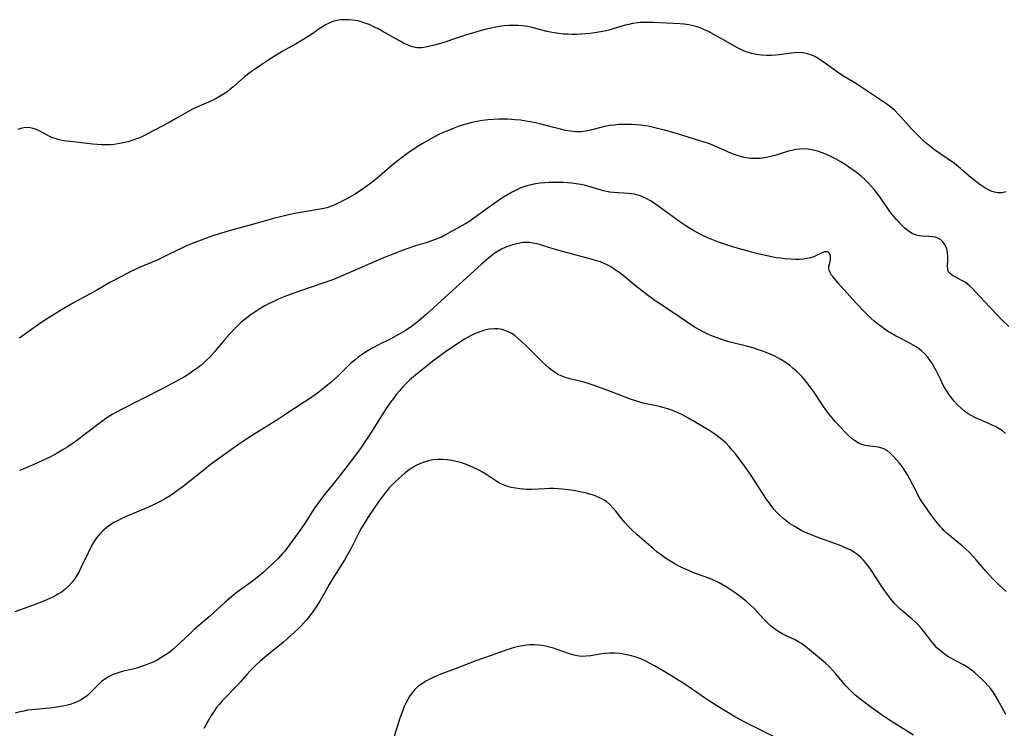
# Model space of a CAD drawing. Header units: inches. Extents: x 1073367 to 1082519, y 1569854 to 1574957.
# Tile 356 of 565: x 1081706 to 1082061, y 1571030 to 1571286. Entities that reach past the tile are written whole.
import ezdxf

# ---------------------------------------------------------------- set-up
doc = ezdxf.new("R2010")
doc.units = ezdxf.units.IN
doc.header["$MEASUREMENT"] = 0
doc.layers.add('CGG_CurvaNivelLidar_v1', color=7, linetype='Continuous', lineweight=30, true_color=0x008008)

msp = doc.modelspace()

# ---------------------------------------------------------------- linework, layer by layer
at = {"layer": 'CGG_CurvaNivelLidar_v1'}
for points in [[(1082061.671, 1571223.5891, 78.5), (1082060.1708, 1571223.2917, 78.5), (1082058.6597, 1571223.2952, 78.5), (1082057.5211, 1571223.4955, 78.5), (1082056.3029, 1571223.8754, 78.5), (1082055.1089, 1571224.4055, 78.5), (1082054.0129, 1571225.0282, 78.5), (1082052.9377, 1571225.7384, 78.5), (1082051.8704, 1571226.5038, 78.5), (1082050.4673, 1571227.5586, 78.5), (1082049.0877, 1571228.6766, 78.5), (1082046.3509, 1571231.1252, 78.5), (1082045.254, 1571232.0567, 78.5), (1082043.0344, 1571233.8109, 78.5), (1082040.7956, 1571235.4429, 78.5), (1082035.878, 1571238.7716, 78.5), (1082034.6131, 1571239.7012, 78.5), (1082033.4256, 1571240.6532, 78.5), (1082032.2733, 1571241.6516, 78.5), (1082031.152, 1571242.6885, 78.5), (1082029.4336, 1571244.3946, 78.5), (1082027.7039, 1571246.2356, 78.5), (1082023.685, 1571250.692, 78.5), (1082022.6665, 1571251.7688, 78.5), (1082021.6132, 1571252.8046, 78.5), (1082020.6363, 1571253.6787, 78.5), (1082019.6216, 1571254.5085, 78.5), (1082018.2593, 1571255.5236, 78.5), (1082016.8832, 1571256.4807, 78.5), (1082009.6123, 1571261.3247, 78.5), (1082007.6498, 1571262.5699, 78.5), (1082002.7254, 1571265.525, 78.5), (1082001.1768, 1571266.539, 78.5), (1081995.6605, 1571270.5694, 78.5), (1081994.169, 1571271.5568, 78.5), (1081992.639, 1571272.4202, 78.5), (1081991.1894, 1571273.0545, 78.5), (1081989.6947, 1571273.5207, 78.5), (1081988.3016, 1571273.7808, 78.5), (1081986.6732, 1571273.8701, 78.5), (1081985.3801, 1571273.8069, 78.5), (1081984.0763, 1571273.6624, 78.5), (1081979.7552, 1571273.0291, 78.5), (1081978.3968, 1571272.9003, 78.5), (1081977.0174, 1571272.83, 78.5), (1081975.2076, 1571272.8314, 78.5), (1081973.4024, 1571272.9405, 78.5), (1081971.6136, 1571273.1652, 78.5), (1081969.8539, 1571273.5221, 78.5), (1081968.2387, 1571274.0025, 78.5), (1081966.8651, 1571274.5464, 78.5), (1081965.2604, 1571275.3278, 78.5), (1081963.6841, 1571276.2026, 78.5), (1081959.6725, 1571278.5418, 78.5), (1081957.1162, 1571279.974, 78.5), (1081954.2966, 1571281.4423, 78.5), (1081952.794, 1571282.1454, 78.5), (1081951.2707, 1571282.7732, 78.5), (1081950.2511, 1571283.1344, 78.5), (1081949.2194, 1571283.4463, 78.5), (1081948.2667, 1571283.6832, 78.5), (1081947.1643, 1571283.895, 78.5), (1081945.539, 1571284.1138, 78.5), (1081943.8951, 1571284.2564, 78.5), (1081934.3751, 1571284.7359, 78.5), (1081932.4741, 1571284.7997, 78.5), (1081930.5826, 1571284.7853, 78.5), (1081929.6203, 1571284.7335, 78.5), (1081928.6622, 1571284.6435, 78.5), (1081926.8831, 1571284.362, 78.5), (1081925.5749, 1571284.0691, 78.5), (1081924.2741, 1571283.7241, 78.5), (1081919.9491, 1571282.4333, 78.5), (1081918.3209, 1571282.0004, 78.5), (1081916.1416, 1571281.511, 78.5), (1081914.6407, 1571281.2216, 78.5), (1081913.1316, 1571280.9699, 78.5), (1081911.6152, 1571280.7622, 78.5), (1081910.0493, 1571280.6012, 78.5), (1081908.479, 1571280.4925, 78.5), (1081906.8098, 1571280.433, 78.5), (1081905.1408, 1571280.4286, 78.5), (1081903.4991, 1571280.4777, 78.5), (1081901.8628, 1571280.5798, 78.5), (1081900.2558, 1571280.7357, 78.5), (1081898.6603, 1571280.9556, 78.5), (1081897.3089, 1571281.2015, 78.5), (1081895.9702, 1571281.4986, 78.5), (1081890.6911, 1571282.9139, 78.5), (1081889.0296, 1571283.2743, 78.5), (1081887.3653, 1571283.5215, 78.5), (1081885.6662, 1571283.6547, 78.5), (1081883.9561, 1571283.6871, 78.5), (1081882.2393, 1571283.6319, 78.5), (1081880.5202, 1571283.4966, 78.5), (1081878.8028, 1571283.2829, 78.5), (1081877.6008, 1571283.0847, 78.5), (1081875.8386, 1571282.7289, 78.5), (1081874.0816, 1571282.3146, 78.5), (1081872.3291, 1571281.8578, 78.5), (1081869.5434, 1571281.0711, 78.5), (1081866.5999, 1571280.1754, 78.5), (1081863.7158, 1571279.2493, 78.5), (1081858.4177, 1571277.4592, 78.5), (1081855.3789, 1571276.572, 78.5), (1081853.7931, 1571276.1645, 78.5), (1081852.2321, 1571275.8384, 78.5), (1081850.6958, 1571275.6456, 78.5), (1081849.1855, 1571275.6473, 78.5), (1081848.4964, 1571275.7331, 78.5), (1081847.07, 1571276.0927, 78.5), (1081845.6615, 1571276.6416, 78.5), (1081844.2569, 1571277.3212, 78.5), (1081842.8426, 1571278.0806, 78.5), (1081836.5819, 1571281.6146, 78.5), (1081835.0698, 1571282.4364, 78.5), (1081833.5408, 1571283.2143, 78.5), (1081831.8315, 1571283.9939, 78.5), (1081830.0943, 1571284.6598, 78.5), (1081828.2898, 1571285.1862, 78.5), (1081827.0481, 1571285.4461, 78.5), (1081825.8009, 1571285.6282, 78.5), (1081824.4114, 1571285.7416, 78.5), (1081823.0291, 1571285.7596, 78.5), (1081821.6623, 1571285.6768, 78.5), (1081820.3466, 1571285.4871, 78.5), (1081819.0628, 1571285.1726, 78.5), (1081818.1019, 1571284.8358, 78.5), (1081817.1633, 1571284.4245, 78.5), (1081816.0588, 1571283.8461, 78.5), (1081814.9786, 1571283.1957, 78.5), (1081813.8185, 1571282.4253, 78.5), (1081811.4959, 1571280.809, 78.5), (1081809.89, 1571279.748, 78.5), (1081808.2423, 1571278.7195, 78.5), (1081805.2574, 1571276.9597, 78.5), (1081800.5094, 1571274.2504, 78.5), (1081797.9526, 1571272.7174, 78.5), (1081795.339, 1571271.0519, 78.5), (1081792.757, 1571269.3527, 78.5), (1081790.1469, 1571267.5942, 78.5), (1081788.8713, 1571266.6853, 78.5), (1081786.8436, 1571265.1101, 78.5), (1081785.7932, 1571264.2172, 78.5), (1081782.6606, 1571261.4171, 78.5), (1081781.5829, 1571260.5117, 78.5), (1081780.4606, 1571259.6512, 78.5), (1081779.2998, 1571258.8439, 78.5), (1081778.1034, 1571258.0909, 78.5), (1081776.8898, 1571257.4031, 78.5), (1081775.6464, 1571256.7709, 78.5), (1081773.9413, 1571256.003, 78.5), (1081770.4804, 1571254.5483, 78.5), (1081768.1137, 1571253.4296, 78.5), (1081765.4102, 1571251.9368, 78.5), (1081762.0359, 1571249.9591, 78.5), (1081759.6611, 1571248.6264, 78.5), (1081752.1478, 1571244.6216, 78.5), (1081750.5257, 1571243.8082, 78.5), (1081749.064, 1571243.1498, 78.5), (1081748.226, 1571242.8111, 78.5), (1081746.6216, 1571242.2432, 78.5), (1081744.8476, 1571241.7247, 78.5), (1081743.0501, 1571241.2984, 78.5), (1081741.2368, 1571240.9594, 78.5), (1081739.8304, 1571240.7609, 78.5), (1081738.4177, 1571240.6314, 78.5), (1081736.8444, 1571240.5819, 78.5), (1081735.2658, 1571240.6162, 78.5), (1081733.7414, 1571240.7096, 78.5), (1081732.2165, 1571240.8442, 78.5), (1081724.0054, 1571241.7351, 78.5), (1081722.5315, 1571241.9272, 78.5), (1081721.084, 1571242.1769, 78.5), (1081720.0098, 1571242.4206, 78.5), (1081718.9599, 1571242.7163, 78.5), (1081717.4013, 1571243.2822, 78.5), (1081716.4546, 1571243.7143, 78.5), (1081713.0633, 1571245.5218, 78.5), (1081711.8249, 1571246.0913, 78.5), (1081710.6896, 1571246.48, 78.5), (1081709.5374, 1571246.7251, 78.5), (1081708.3775, 1571246.8007, 78.5), (1081707.2743, 1571246.6973, 78.5), (1081706.1744, 1571246.4469, 78.5), (1081705.08, 1571246.0806, 78.5)], [(1082062.652, 1571174.9831, 79), (1082060.026, 1571177.5666, 79), (1082053.9746, 1571183.9631, 79), (1082050.5694, 1571187.6882, 79), (1082049.556, 1571188.732, 79), (1082048.5207, 1571189.698, 79), (1082047.4483, 1571190.5551, 79), (1082046.6708, 1571191.0753, 79), (1082045.5005, 1571191.7438, 79), (1082043.2554, 1571192.893, 79), (1082042.2782, 1571193.4654, 79), (1082041.4722, 1571194.0966, 79), (1082041.215, 1571194.3728, 79), (1082040.86, 1571194.9163, 79), (1082040.7093, 1571195.303, 79), (1082040.6233, 1571195.667, 79), (1082040.5499, 1571196.6642, 79), (1082040.6788, 1571198.9508, 79), (1082040.7019, 1571200.1848, 79), (1082040.5677, 1571201.6009, 79), (1082040.2383, 1571202.9899, 79), (1082039.9073, 1571203.8592, 79), (1082039.4843, 1571204.6709, 79), (1082038.8726, 1571205.5227, 79), (1082038.1419, 1571206.2419, 79), (1082037.2966, 1571206.7966, 79), (1082036.2214, 1571207.1978, 79), (1082035.0454, 1571207.4152, 79), (1082033.807, 1571207.5111, 79), (1082031.3598, 1571207.5985, 79), (1082030.2566, 1571207.7182, 79), (1082029.1728, 1571207.9614, 79), (1082027.7599, 1571208.549, 79), (1082026.4061, 1571209.3951, 79), (1082025.1129, 1571210.4464, 79), (1082024.1241, 1571211.4046, 79), (1082023.1631, 1571212.4412, 79), (1082022.2168, 1571213.533, 79), (1082020.6114, 1571215.4879, 79), (1082019.7818, 1571216.5551, 79), (1082018.9697, 1571217.6467, 79), (1082015.721, 1571222.2664, 79), (1082014.0403, 1571224.4455, 79), (1082012.9877, 1571225.6809, 79), (1082011.8909, 1571226.8721, 79), (1082010.7055, 1571228.0544, 79), (1082009.4724, 1571229.1783, 79), (1082008.1912, 1571230.2368, 79), (1082007.265, 1571230.9375, 79), (1082004.9742, 1571232.5685, 79), (1082003.6025, 1571233.4927, 79), (1082002.0088, 1571234.4875, 79), (1082000.3773, 1571235.4166, 79), (1081998.4526, 1571236.396, 79), (1081996.8889, 1571237.099, 79), (1081995.3052, 1571237.7223, 79), (1081993.7039, 1571238.2506, 79), (1081993.0924, 1571238.422, 79), (1081991.5949, 1571238.7663, 79), (1081990.0907, 1571238.9938, 79), (1081988.5833, 1571239.0816, 79), (1081987.1851, 1571239.022, 79), (1081985.7905, 1571238.8454, 79), (1081984.4032, 1571238.5758, 79), (1081983.1822, 1571238.2716, 79), (1081978.1787, 1571236.6796, 79), (1081976.3232, 1571236.2139, 79), (1081974.6428, 1571235.9, 79), (1081972.9514, 1571235.6892, 79), (1081971.2583, 1571235.5964, 79), (1081969.5722, 1571235.6444, 79), (1081968.7292, 1571235.7314, 79), (1081966.991, 1571236.0542, 79), (1081965.4488, 1571236.4753, 79), (1081963.9204, 1571236.9933, 79), (1081962.4063, 1571237.5891, 79), (1081958.2951, 1571239.4271, 79), (1081955.9059, 1571240.4262, 79), (1081954.3385, 1571241.0065, 79), (1081951.1509, 1571242.0601, 79), (1081943.1628, 1571244.494, 79), (1081938.4604, 1571245.8558, 79), (1081936.8895, 1571246.2718, 79), (1081933.9239, 1571246.9775, 79), (1081932.5293, 1571247.2617, 79), (1081931.1721, 1571247.4961, 79), (1081929.8105, 1571247.6868, 79), (1081928.4453, 1571247.8305, 79), (1081926.878, 1571247.9339, 79), (1081925.31, 1571247.9771, 79), (1081923.744, 1571247.9651, 79), (1081921.7635, 1571247.8723, 79), (1081920.2114, 1571247.7353, 79), (1081918.6724, 1571247.5364, 79), (1081916.787, 1571247.1983, 79), (1081914.9341, 1571246.7751, 79), (1081911.6874, 1571245.9215, 79), (1081910.0794, 1571245.5628, 79), (1081908.2774, 1571245.3189, 79), (1081906.2229, 1571245.3188, 79), (1081904.4792, 1571245.5037, 79), (1081902.723, 1571245.8064, 79), (1081900.9555, 1571246.1879, 79), (1081898.5347, 1571246.7854, 79), (1081893.4394, 1571248.157, 79), (1081891.7128, 1571248.5627, 79), (1081890.0732, 1571248.8981, 79), (1081888.4235, 1571249.1813, 79), (1081886.5068, 1571249.4373, 79), (1081884.5823, 1571249.632, 79), (1081881.8734, 1571249.815, 79), (1081880.184, 1571249.8556, 79), (1081878.4946, 1571249.8343, 79), (1081876.6166, 1571249.7366, 79), (1081874.7444, 1571249.5651, 79), (1081872.7943, 1571249.3133, 79), (1081871.3847, 1571249.0948, 79), (1081869.9815, 1571248.8424, 79), (1081868.5873, 1571248.5467, 79), (1081867.2212, 1571248.2041, 79), (1081865.8665, 1571247.8146, 79), (1081864.5229, 1571247.3826, 79), (1081862.8061, 1571246.768, 79), (1081859.8325, 1571245.5611, 79), (1081858.5691, 1571244.9959, 79), (1081856.5528, 1571244.0246, 79), (1081854.055, 1571242.7186, 79), (1081851.0239, 1571240.9907, 79), (1081849.7699, 1571240.2246, 79), (1081847.3206, 1571238.6473, 79), (1081844.9482, 1571237.0021, 79), (1081843.3635, 1571235.8137, 79), (1081841.8106, 1571234.5824, 79), (1081840.2848, 1571233.3161, 79), (1081835.5629, 1571229.2302, 79), (1081834.049, 1571227.9721, 79), (1081831.5495, 1571226.0459, 79), (1081828.972, 1571224.2397, 79), (1081826.5488, 1571222.7035, 79), (1081823.5139, 1571220.958, 79), (1081820.7083, 1571219.5024, 79), (1081819.4214, 1571218.9121, 79), (1081818.1105, 1571218.3932, 79), (1081816.5411, 1571217.8995, 79), (1081814.9351, 1571217.5098, 79), (1081813.5133, 1571217.2356, 79), (1081808.5625, 1571216.4439, 79), (1081805.6913, 1571215.9347, 79), (1081802.7649, 1571215.3117, 79), (1081799.8512, 1571214.6035, 79), (1081797.8113, 1571214.0633, 79), (1081788.4567, 1571211.4477, 79), (1081782.1534, 1571209.7622, 79), (1081778.5291, 1571208.7126, 79), (1081775.8253, 1571207.8531, 79), (1081772.8598, 1571206.8151, 79), (1081771.246, 1571206.2095, 79), (1081768.5479, 1571205.1455, 79), (1081765.7319, 1571203.9485, 79), (1081762.9779, 1571202.6655, 79), (1081758.2631, 1571200.3329, 79), (1081756.7993, 1571199.6493, 79), (1081755.3231, 1571198.9929, 79), (1081748.6698, 1571196.1755, 79), (1081745.42, 1571194.6176, 79), (1081742.9437, 1571193.3318, 79), (1081738.5677, 1571190.951, 79), (1081733.7994, 1571188.2718, 79), (1081725.1968, 1571183.5095, 79), (1081720.8951, 1571181.0458, 79), (1081718.5495, 1571179.6221, 79), (1081716.0208, 1571178.0223, 79), (1081713.3475, 1571176.267, 79), (1081709.1412, 1571173.3743, 79), (1081705.6548, 1571170.843, 79)], [(1082061.4313, 1571136.3762, 79.5), (1082060.349, 1571137.2872, 79.5), (1082059.1817, 1571138.1003, 79.5), (1082057.9423, 1571138.8158, 79.5), (1082056.4609, 1571139.5197, 79.5), (1082052.0452, 1571141.387, 79.5), (1082050.6189, 1571142.0408, 79.5), (1082049.0976, 1571142.8203, 79.5), (1082048.0417, 1571143.4564, 79.5), (1082046.7154, 1571144.3914, 79.5), (1082045.4035, 1571145.4844, 79.5), (1082044.1671, 1571146.6765, 79.5), (1082043.0038, 1571147.9532, 79.5), (1082041.9657, 1571149.2368, 79.5), (1082040.9919, 1571150.5775, 79.5), (1082040.0826, 1571151.9677, 79.5), (1082039.0172, 1571153.8147, 79.5), (1082038.0673, 1571155.6917, 79.5), (1082036.4117, 1571159.1161, 79.5), (1082035.5222, 1571160.778, 79.5), (1082034.8674, 1571161.8591, 79.5), (1082034.1618, 1571162.8994, 79.5), (1082033.2774, 1571164.0438, 79.5), (1082032.3175, 1571165.1153, 79.5), (1082031.2768, 1571166.1018, 79.5), (1082030.2711, 1571166.906, 79.5), (1082029.2067, 1571167.6418, 79.5), (1082028.0949, 1571168.3196, 79.5), (1082026.452, 1571169.2082, 79.5), (1082023.1624, 1571170.8984, 79.5), (1082021.5622, 1571171.7685, 79.5), (1082019.9809, 1571172.6829, 79.5), (1082018.8804, 1571173.3644, 79.5), (1082017.8849, 1571174.0281, 79.5), (1082016.5783, 1571174.9657, 79.5), (1082015.3016, 1571175.9514, 79.5), (1082014.0559, 1571176.9824, 79.5), (1082012.844, 1571178.0579, 79.5), (1082011.6762, 1571179.1688, 79.5), (1082010.5375, 1571180.3134, 79.5), (1082007.5014, 1571183.5581, 79.5), (1082001.1318, 1571190.6332, 79.5), (1082000.1811, 1571191.7346, 79.5), (1081999.1619, 1571193.0015, 79.5), (1081998.735, 1571193.5922, 79.5), (1081998.2063, 1571194.4616, 79.5), (1081997.8423, 1571195.2786, 79.5), (1081997.6686, 1571196.0146, 79.5), (1081997.6866, 1571196.6031, 79.5), (1081998.1776, 1571198.5252, 79.5), (1081998.2939, 1571199.3677, 79.5), (1081998.304, 1571200.1988, 79.5), (1081998.1653, 1571200.9489, 79.5), (1081997.8836, 1571201.4819, 79.5), (1081997.5642, 1571201.7669, 79.5), (1081997.2644, 1571201.9079, 79.5), (1081996.661, 1571201.9937, 79.5), (1081996.1234, 1571201.92, 79.5), (1081995.5476, 1571201.7385, 79.5), (1081994.58, 1571201.2909, 79.5), (1081993.5224, 1571200.7434, 79.5), (1081992.3453, 1571200.2067, 79.5), (1081991.1253, 1571199.799, 79.5), (1081989.8013, 1571199.4951, 79.5), (1081988.3986, 1571199.2993, 79.5), (1081987.0299, 1571199.2156, 79.5), (1081985.6217, 1571199.2103, 79.5), (1081984.1831, 1571199.2627, 79.5), (1081981.7025, 1571199.4542, 79.5), (1081980.215, 1571199.6289, 79.5), (1081978.7211, 1571199.8462, 79.5), (1081977.1288, 1571200.1225, 79.5), (1081973.8022, 1571200.8238, 79.5), (1081972.0713, 1571201.2411, 79.5), (1081968.6025, 1571202.1562, 79.5), (1081964.6492, 1571203.3063, 79.5), (1081961.4672, 1571204.287, 79.5), (1081958.6076, 1571205.2329, 79.5), (1081957.2802, 1571205.7139, 79.5), (1081954.2376, 1571206.9372, 79.5), (1081952.5364, 1571207.7056, 79.5), (1081951.2384, 1571208.3443, 79.5), (1081949.9598, 1571209.0197, 79.5), (1081948.7012, 1571209.7307, 79.5), (1081947.4245, 1571210.5015, 79.5), (1081946.171, 1571211.3084, 79.5), (1081943.9884, 1571212.825, 79.5), (1081937.3475, 1571217.6557, 79.5), (1081934.672, 1571219.5142, 79.5), (1081933.3806, 1571220.3184, 79.5), (1081932.0674, 1571221.0517, 79.5), (1081930.7307, 1571221.6976, 79.5), (1081929.3675, 1571222.2351, 79.5), (1081928.171, 1571222.5898, 79.5), (1081927.581, 1571222.721, 79.5), (1081926.5095, 1571222.8969, 79.5), (1081925.4244, 1571223.0142, 79.5), (1081919.9941, 1571223.3505, 79.5), (1081918.7054, 1571223.5088, 79.5), (1081917.5236, 1571223.7237, 79.5), (1081916.3618, 1571223.9945, 79.5), (1081915.2037, 1571224.3094, 79.5), (1081910.7855, 1571225.6466, 79.5), (1081909.5327, 1571225.9803, 79.5), (1081908.2654, 1571226.2679, 79.5), (1081906.604, 1571226.5581, 79.5), (1081904.9229, 1571226.7691, 79.5), (1081903.4608, 1571226.8991, 79.5), (1081901.9914, 1571226.9859, 79.5), (1081900.2381, 1571227.0356, 79.5), (1081898.4828, 1571227.0299, 79.5), (1081896.8389, 1571226.9744, 79.5), (1081895.2006, 1571226.8706, 79.5), (1081893.5498, 1571226.7124, 79.5), (1081891.914, 1571226.4884, 79.5), (1081890.3344, 1571226.1887, 79.5), (1081888.782, 1571225.7912, 79.5), (1081887.6962, 1571225.4385, 79.5), (1081886.6281, 1571225.0305, 79.5), (1081884.9089, 1571224.2549, 79.5), (1081883.2263, 1571223.3775, 79.5), (1081881.7891, 1571222.5547, 79.5), (1081880.3701, 1571221.6882, 79.5), (1081878.5646, 1571220.5203, 79.5), (1081877.1728, 1571219.5766, 79.5), (1081874.4406, 1571217.6181, 79.5), (1081870.8767, 1571214.9281, 79.5), (1081869.6765, 1571214.0636, 79.5), (1081868.194, 1571213.0706, 79.5), (1081866.3365, 1571211.9444, 79.5), (1081862.1931, 1571209.656, 79.5), (1081859.3681, 1571208.0423, 79.5), (1081857.9277, 1571207.2962, 79.5), (1081856.8994, 1571206.8318, 79.5), (1081855.8478, 1571206.4078, 79.5), (1081854.3483, 1571205.8683, 79.5), (1081852.8222, 1571205.3705, 79.5), (1081848.6048, 1571204.0747, 79.5), (1081845.7887, 1571203.1484, 79.5), (1081844.0891, 1571202.5458, 79.5), (1081840.71, 1571201.2662, 79.5), (1081837.0207, 1571199.7514, 79.5), (1081826.8096, 1571195.2826, 79.5), (1081819.8222, 1571192.347, 79.5), (1081818.3591, 1571191.7726, 79.5), (1081815.4689, 1571190.7151, 79.5), (1081806.7044, 1571187.7337, 79.5), (1081802.0653, 1571186.0443, 79.5), (1081799.615, 1571185.0625, 79.5), (1081797.6491, 1571184.1905, 79.5), (1081795.7862, 1571183.2743, 79.5), (1081794.2588, 1571182.4538, 79.5), (1081792.7581, 1571181.5876, 79.5), (1081791.285, 1571180.678, 79.5), (1081790.0065, 1571179.8354, 79.5), (1081788.7569, 1571178.9524, 79.5), (1081787.6785, 1571178.1323, 79.5), (1081785.5978, 1571176.3946, 79.5), (1081784.4662, 1571175.362, 79.5), (1081783.3657, 1571174.295, 79.5), (1081781.4703, 1571172.2929, 79.5), (1081779.6189, 1571170.1528, 79.5), (1081776.0694, 1571165.9005, 79.5), (1081774.2026, 1571163.8583, 79.5), (1081773.2042, 1571162.8605, 79.5), (1081772.173, 1571161.8992, 79.5), (1081771.1068, 1571160.9784, 79.5), (1081769.7216, 1571159.888, 79.5), (1081768.2871, 1571158.8587, 79.5), (1081766.7522, 1571157.8437, 79.5), (1081765.1821, 1571156.8757, 79.5), (1081763.656, 1571155.9873, 79.5), (1081760.5525, 1571154.2837, 79.5), (1081757.9541, 1571152.9176, 79.5), (1081749.5909, 1571148.6207, 79.5), (1081742.2297, 1571144.9664, 79.5), (1081740.6626, 1571144.1244, 79.5), (1081739.125, 1571143.2343, 79.5), (1081737.1923, 1571141.9915, 79.5), (1081735.7815, 1571141.0047, 79.5), (1081734.3917, 1571139.9834, 79.5), (1081728.4749, 1571135.3958, 79.5), (1081726.3048, 1571133.762, 79.5), (1081724.7263, 1571132.6502, 79.5), (1081723.1204, 1571131.5782, 79.5), (1081721.4901, 1571130.5439, 79.5), (1081719.9181, 1571129.5974, 79.5), (1081718.3209, 1571128.6954, 79.5), (1081716.6733, 1571127.8346, 79.5), (1081713.2857, 1571126.223, 79.5), (1081709.8174, 1571124.7096, 79.5), (1081707.213, 1571123.6388, 79.5), (1081705.651, 1571123.0368, 79.5)], [(1082061.6917, 1571079.3711, 80), (1082058.8432, 1571081.9928, 80), (1082056.8228, 1571083.9786, 80), (1082055.5636, 1571085.3253, 80), (1082054.3393, 1571086.7051, 80), (1082050.8177, 1571090.8246, 80), (1082049.8351, 1571091.9348, 80), (1082048.4351, 1571093.4238, 80), (1082046.8801, 1571094.9092, 80), (1082045.8753, 1571095.7905, 80), (1082040.5573, 1571100.1359, 80), (1082039.334, 1571101.255, 80), (1082038.548, 1571102.0638, 80), (1082037.7951, 1571102.9081, 80), (1082037.0256, 1571103.8331, 80), (1082035.9418, 1571105.219, 80), (1082034.8878, 1571106.64, 80), (1082032.5801, 1571109.9121, 80), (1082030.8116, 1571112.6106, 80), (1082029.9944, 1571113.9961, 80), (1082029.1756, 1571115.5374, 80), (1082026.9955, 1571119.9135, 80), (1082026.1128, 1571121.5054, 80), (1082025.0468, 1571123.1754, 80), (1082024.1226, 1571124.4525, 80), (1082023.1607, 1571125.6735, 80), (1082022.1819, 1571126.8415, 80), (1082021.0969, 1571128.0612, 80), (1082019.9898, 1571129.1697, 80), (1082018.8334, 1571130.1133, 80), (1082017.5965, 1571130.8267, 80), (1082016.1163, 1571131.2938, 80), (1082014.6442, 1571131.526, 80), (1082011.596, 1571131.8787, 80), (1082010.4305, 1571132.1268, 80), (1082009.2962, 1571132.5047, 80), (1082008.4096, 1571132.9282, 80), (1082007.5518, 1571133.4464, 80), (1082006.3085, 1571134.3671, 80), (1082005.0942, 1571135.4285, 80), (1082003.9023, 1571136.5849, 80), (1082001.4018, 1571139.2009, 80), (1082000.0944, 1571140.6398, 80), (1081998.1264, 1571142.9631, 80), (1081996.6002, 1571144.9737, 80), (1081995.7544, 1571146.1729, 80), (1081992.0089, 1571151.7928, 80), (1081990.9979, 1571153.2329, 80), (1081989.7829, 1571154.8273, 80), (1081988.9344, 1571155.8593, 80), (1081988.0517, 1571156.8582, 80), (1081987.0419, 1571157.9054, 80), (1081985.9886, 1571158.907, 80), (1081984.8957, 1571159.8641, 80), (1081983.4636, 1571161.0081, 80), (1081981.9772, 1571162.0787, 80), (1081980.4371, 1571163.0688, 80), (1081979.1058, 1571163.8266, 80), (1081978.2822, 1571164.2509, 80), (1081976.5935, 1571165.0297, 80), (1081975.0742, 1571165.6508, 80), (1081973.53, 1571166.2213, 80), (1081971.9651, 1571166.7454, 80), (1081970.2391, 1571167.2678, 80), (1081968.4979, 1571167.7494, 80), (1081961.6385, 1571169.5217, 80), (1081960.1613, 1571169.9496, 80), (1081958.6989, 1571170.4164, 80), (1081957.4178, 1571170.8713, 80), (1081956.1516, 1571171.3636, 80), (1081954.3549, 1571172.1329, 80), (1081952.5897, 1571172.9699, 80), (1081950.8596, 1571173.8754, 80), (1081949.5218, 1571174.6413, 80), (1081947.4671, 1571175.9345, 80), (1081942.0407, 1571179.6405, 80), (1081936.0563, 1571183.6512, 80), (1081934.5864, 1571184.6764, 80), (1081931.6904, 1571186.7895, 80), (1081930.1677, 1571187.9593, 80), (1081927.4009, 1571190.1763, 80), (1081923.5332, 1571193.3645, 80), (1081922.1155, 1571194.4631, 80), (1081920.6678, 1571195.5011, 80), (1081919.3239, 1571196.3706, 80), (1081917.9348, 1571197.1493, 80), (1081916.631, 1571197.7579, 80), (1081915.2874, 1571198.2863, 80), (1081913.912, 1571198.7495, 80), (1081912.7847, 1571199.0852, 80), (1081902.1275, 1571201.896, 80), (1081898.6575, 1571202.9018, 80), (1081894.0302, 1571204.3603, 80), (1081892.4499, 1571204.7936, 80), (1081890.8747, 1571205.1246, 80), (1081889.6761, 1571205.279, 80), (1081888.4805, 1571205.3275, 80), (1081887.3718, 1571205.2664, 80), (1081886.2648, 1571205.1194, 80), (1081884.5599, 1571204.765, 80), (1081882.8662, 1571204.2748, 80), (1081881.1988, 1571203.6545, 80), (1081879.5748, 1571202.898, 80), (1081878.9819, 1571202.5766, 80), (1081877.5733, 1571201.7046, 80), (1081876.2097, 1571200.7325, 80), (1081874.8793, 1571199.687, 80), (1081872.3908, 1571197.5536, 80), (1081864.3668, 1571190.2147, 80), (1081852.5492, 1571179.4811, 80), (1081849.6412, 1571176.9596, 80), (1081848.1419, 1571175.7646, 80), (1081847.0943, 1571174.9896, 80), (1081845.5703, 1571173.939, 80), (1081844.0506, 1571172.9773, 80), (1081842.4985, 1571172.0654, 80), (1081839.6641, 1571170.5339, 80), (1081835.5176, 1571168.4703, 80), (1081833.151, 1571167.2414, 80), (1081830.5654, 1571165.739, 80), (1081828.9593, 1571164.6842, 80), (1081827.9216, 1571163.9291, 80), (1081826.6307, 1571162.8892, 80), (1081825.3067, 1571161.707, 80), (1081820.4662, 1571157.0052, 80), (1081818.1075, 1571154.8632, 80), (1081815.6173, 1571152.8387, 80), (1081813.1622, 1571150.9965, 80), (1081810.7671, 1571149.2839, 80), (1081808.4491, 1571147.6847, 80), (1081802.2009, 1571143.537, 80), (1081798.497, 1571141.1771, 80), (1081789.9649, 1571135.9099, 80), (1081787.5816, 1571134.3561, 80), (1081784.6857, 1571132.3636, 80), (1081777.1642, 1571127.0058, 80), (1081774.6604, 1571125.1613, 80), (1081772.2771, 1571123.3176, 80), (1081764.7341, 1571117.2763, 80), (1081763.2131, 1571116.1123, 80), (1081761.6712, 1571114.9837, 80), (1081760.0998, 1571113.9045, 80), (1081758.0727, 1571112.6518, 80), (1081756.9368, 1571112.0285, 80), (1081755.7798, 1571111.441, 80), (1081754.0055, 1571110.6074, 80), (1081752.2052, 1571109.8181, 80), (1081745.0722, 1571106.8314, 80), (1081742.3614, 1571105.5787, 80), (1081741.0429, 1571104.9081, 80), (1081739.7587, 1571104.1981, 80), (1081738.4895, 1571103.4193, 80), (1081737.2766, 1571102.5688, 80), (1081735.8968, 1571101.4053, 80), (1081734.6365, 1571100.1141, 80), (1081733.5017, 1571098.7051, 80), (1081732.7475, 1571097.5921, 80), (1081732.0494, 1571096.4311, 80), (1081731.2136, 1571094.8983, 80), (1081730.4263, 1571093.3254, 80), (1081727.8881, 1571087.8853, 80), (1081727.2404, 1571086.5879, 80), (1081726.5524, 1571085.3274, 80), (1081725.8364, 1571084.1706, 80), (1081724.7053, 1571082.6671, 80), (1081723.4264, 1571081.2862, 80), (1081722.0155, 1571080.0318, 80), (1081720.8229, 1571079.1424, 80), (1081719.5652, 1571078.3308, 80), (1081718.2519, 1571077.5927, 80), (1081716.9375, 1571076.9447, 80), (1081715.5892, 1571076.3441, 80), (1081714.0659, 1571075.7136, 80), (1081710.9632, 1571074.5252, 80), (1081708.665, 1571073.6945, 80), (1081703.9879, 1571072.0517, 80)], [(1082061.5406, 1571034.9145, 80.5), (1082058.6861, 1571040.279, 80.5), (1082057.8643, 1571041.6966, 80.5), (1082057.112, 1571042.8635, 80.5), (1082056.1406, 1571044.1812, 80.5), (1082055.0911, 1571045.4403, 80.5), (1082053.981, 1571046.6503, 80.5), (1082052.8242, 1571047.8175, 80.5), (1082051.6538, 1571048.9214, 80.5), (1082050.4462, 1571049.9772, 80.5), (1082049.1961, 1571050.9717, 80.5), (1082047.8959, 1571051.8883, 80.5), (1082046.3221, 1571052.839, 80.5), (1082041.99, 1571055.1169, 80.5), (1082040.5908, 1571055.929, 80.5), (1082039.3203, 1571056.7862, 80.5), (1082037.9772, 1571057.8663, 80.5), (1082036.7291, 1571059.0537, 80.5), (1082035.5771, 1571060.3339, 80.5), (1082034.4492, 1571061.779, 80.5), (1082032.2398, 1571064.7206, 80.5), (1082031.0618, 1571066.1371, 80.5), (1082030.0574, 1571067.2301, 80.5), (1082029.0045, 1571068.276, 80.5), (1082027.9067, 1571069.2709, 80.5), (1082024.615, 1571072.0125, 80.5), (1082023.489, 1571073.0211, 80.5), (1082022.3944, 1571074.0733, 80.5), (1082021.5808, 1571074.9158, 80.5), (1082020.7947, 1571075.7882, 80.5), (1082019.8061, 1571076.9775, 80.5), (1082018.8595, 1571078.2079, 80.5), (1082017.3063, 1571080.3922, 80.5), (1082015.8347, 1571082.6073, 80.5), (1082013.4439, 1571086.3676, 80.5), (1082012.5773, 1571087.6601, 80.5), (1082011.7953, 1571088.7383, 80.5), (1082010.9748, 1571089.7745, 80.5), (1082010.1108, 1571090.7601, 80.5), (1082009.2937, 1571091.5914, 80.5), (1082008.4279, 1571092.3626, 80.5), (1082007.6479, 1571092.9624, 80.5), (1082006.9623, 1571093.4257, 80.5), (1082005.6041, 1571094.2166, 80.5), (1082004.1786, 1571094.9211, 80.5), (1082002.7026, 1571095.5618, 80.5), (1082001.1898, 1571096.1572, 80.5), (1081993.7919, 1571098.8325, 80.5), (1081991.6421, 1571099.6616, 80.5), (1081990.1767, 1571100.273, 80.5), (1081988.7359, 1571100.9301, 80.5), (1081987.7537, 1571101.4199, 80.5), (1081986.7875, 1571101.9371, 80.5), (1081985.1531, 1571102.8957, 80.5), (1081983.5765, 1571103.9378, 80.5), (1081982.2467, 1571104.9294, 80.5), (1081980.9729, 1571105.99, 80.5), (1081979.9539, 1571106.9288, 80.5), (1081978.9793, 1571107.9147, 80.5), (1081978.0358, 1571108.9637, 80.5), (1081977.1341, 1571110.0531, 80.5), (1081976.2681, 1571111.1757, 80.5), (1081975.3782, 1571112.4046, 80.5), (1081973.7396, 1571114.8742, 80.5), (1081971.2857, 1571118.7566, 80.5), (1081969.3964, 1571121.5849, 80.5), (1081966.8719, 1571125.1636, 80.5), (1081964.9683, 1571127.7271, 80.5), (1081963.9936, 1571128.9832, 80.5), (1081962.8746, 1571130.363, 80.5), (1081961.7158, 1571131.697, 80.5), (1081960.4994, 1571132.9662, 80.5), (1081959.2226, 1571134.1397, 80.5), (1081958.0443, 1571135.0956, 80.5), (1081956.9653, 1571135.8793, 80.5), (1081954.7197, 1571137.3336, 80.5), (1081947.0297, 1571141.9406, 80.5), (1081944.8674, 1571143.0888, 80.5), (1081943.3851, 1571143.7819, 80.5), (1081941.876, 1571144.4137, 80.5), (1081940.343, 1571144.9836, 80.5), (1081938.3598, 1571145.6123, 80.5), (1081936.9355, 1571145.9892, 80.5), (1081935.4996, 1571146.3249, 80.5), (1081931.8306, 1571147.12, 80.5), (1081930.3002, 1571147.4838, 80.5), (1081928.7841, 1571147.8974, 80.5), (1081927.2881, 1571148.3754, 80.5), (1081925.8061, 1571148.9046, 80.5), (1081918.3487, 1571151.798, 80.5), (1081912.7383, 1571153.7905, 80.5), (1081910.1682, 1571154.6101, 80.5), (1081908.4048, 1571155.0994, 80.5), (1081904.2619, 1571156.1583, 80.5), (1081902.6781, 1571156.6161, 80.5), (1081901.147, 1571157.1829, 80.5), (1081900.1082, 1571157.6801, 80.5), (1081899.1065, 1571158.2589, 80.5), (1081897.9086, 1571159.0842, 80.5), (1081896.7553, 1571160.0015, 80.5), (1081895.633, 1571160.9867, 80.5), (1081894.2391, 1571162.3006, 80.5), (1081892.8601, 1571163.6591, 80.5), (1081888.3239, 1571168.2536, 80.5), (1081887.0047, 1571169.5159, 80.5), (1081885.6526, 1571170.702, 80.5), (1081884.3749, 1571171.6937, 80.5), (1081883.0472, 1571172.5571, 80.5), (1081881.4525, 1571173.3413, 80.5), (1081879.7928, 1571173.8848, 80.5), (1081878.3265, 1571174.1354, 80.5), (1081876.8618, 1571174.1691, 80.5), (1081875.1522, 1571173.9954, 80.5), (1081873.4366, 1571173.6346, 80.5), (1081871.7331, 1571173.1086, 80.5), (1081870.7745, 1571172.7395, 80.5), (1081869.8264, 1571172.3263, 80.5), (1081868.91, 1571171.8828, 80.5), (1081867.5987, 1571171.1652, 80.5), (1081866.3075, 1571170.3849, 80.5), (1081859.9297, 1571166.2757, 80.5), (1081857.5487, 1571164.5855, 80.5), (1081854.7786, 1571162.4334, 80.5), (1081848.5373, 1571157.397, 80.5), (1081846.4459, 1571155.5997, 80.5), (1081845.1617, 1571154.397, 80.5), (1081843.9313, 1571153.1426, 80.5), (1081842.7541, 1571151.8208, 80.5), (1081841.6334, 1571150.4481, 80.5), (1081840.5823, 1571149.062, 80.5), (1081839.5689, 1571147.644, 80.5), (1081838.0327, 1571145.3641, 80.5), (1081831.5968, 1571135.2513, 80.5), (1081830.5698, 1571133.6855, 80.5), (1081828.9401, 1571131.3102, 80.5), (1081827.3023, 1571129.0553, 80.5), (1081823.0872, 1571123.549, 80.5), (1081819.1658, 1571118.4994, 80.5), (1081815.7726, 1571114.3047, 80.5), (1081814.0468, 1571112.105, 80.5), (1081812.3733, 1571109.7785, 80.5), (1081811.4491, 1571108.3842, 80.5), (1081808.7649, 1571104.1451, 80.5), (1081807.1922, 1571101.8047, 80.5), (1081802.4038, 1571095.1936, 80.5), (1081801.4078, 1571093.927, 80.5), (1081800.6238, 1571093.005, 80.5), (1081799.0475, 1571091.2991, 80.5), (1081797.1183, 1571089.4007, 80.5), (1081793.4581, 1571086.0987, 80.5), (1081792.1422, 1571084.971, 80.5), (1081790.8007, 1571083.8747, 80.5), (1081789.3288, 1571082.7446, 80.5), (1081784.2346, 1571079.0596, 80.5), (1081782.1715, 1571077.4446, 80.5), (1081779.762, 1571075.3628, 80.5), (1081774.1051, 1571070.2367, 80.5), (1081768.867, 1571065.7192, 80.5), (1081767.483, 1571064.4517, 80.5), (1081763.6909, 1571060.7687, 80.5), (1081762.3956, 1571059.5691, 80.5), (1081761.0043, 1571058.3738, 80.5), (1081759.5639, 1571057.2459, 80.5), (1081758.0687, 1571056.1997, 80.5), (1081756.7475, 1571055.3834, 80.5), (1081755.3246, 1571054.5969, 80.5), (1081753.8682, 1571053.8746, 80.5), (1081752.632, 1571053.3203, 80.5), (1081751.3786, 1571052.8108, 80.5), (1081750.1093, 1571052.3492, 80.5), (1081748.3549, 1571051.8014, 80.5), (1081747.1079, 1571051.4683, 80.5), (1081742.792, 1571050.4558, 80.5), (1081741.2993, 1571050.0403, 80.5), (1081740.2355, 1571049.6775, 80.5), (1081739.2031, 1571049.2523, 80.5), (1081737.7878, 1571048.521, 80.5), (1081736.4536, 1571047.659, 80.5), (1081735.2065, 1571046.6801, 80.5), (1081734.1629, 1571045.7151, 80.5), (1081731.2184, 1571042.7121, 80.5), (1081730.2109, 1571041.8054, 80.5), (1081729.029, 1571040.9132, 80.5), (1081727.7625, 1571040.1319, 80.5), (1081726.545, 1571039.5215, 80.5), (1081725.275, 1571039.0005, 80.5), (1081723.9618, 1571038.5635, 80.5), (1081722.5592, 1571038.1914, 80.5), (1081721.2226, 1571037.9029, 80.5), (1081719.8677, 1571037.6644, 80.5), (1081718.4996, 1571037.4739, 80.5), (1081716.6049, 1571037.2796, 80.5), (1081710.1796, 1571036.6792, 80.5), (1081708.6394, 1571036.4737, 80.5), (1081707.2114, 1571036.1964, 80.5), (1081705.79, 1571035.8491, 80.5), (1081704.1475, 1571035.3844, 80.5)], [(1082028.3101, 1571027.471, 81), (1082021.5854, 1571031.6532, 81), (1082018.5784, 1571033.633, 81), (1082017.1095, 1571034.6377, 81), (1082011.4128, 1571038.6858, 81), (1082008.7777, 1571040.6795, 81), (1082007.0896, 1571042.09, 81), (1082005.9857, 1571043.1041, 81), (1082004.9324, 1571044.1643, 81), (1082004.0006, 1571045.1945, 81), (1082000.1152, 1571049.7887, 81), (1081999.0281, 1571050.9819, 81), (1081997.9003, 1571052.1301, 81), (1081996.5017, 1571053.4227, 81), (1081993.6321, 1571055.899, 81), (1081990.7668, 1571058.3292, 81), (1081989.3274, 1571059.4942, 81), (1081987.842, 1571060.5668, 81), (1081986.8193, 1571061.2015, 81), (1081985.3541, 1571061.976, 81), (1081982.3449, 1571063.3602, 81), (1081980.859, 1571064.0789, 81), (1081979.2899, 1571064.9757, 81), (1081977.7866, 1571066.0584, 81), (1081976.5749, 1571067.0888, 81), (1081975.4064, 1571068.1954, 81), (1081974.2694, 1571069.3571, 81), (1081970.72, 1571073.1586, 81), (1081969.4351, 1571074.4255, 81), (1081968.1214, 1571075.6007, 81), (1081966.7457, 1571076.729, 81), (1081965.3304, 1571077.8135, 81), (1081963.8868, 1571078.8631, 81), (1081962.4822, 1571079.8404, 81), (1081961.0558, 1571080.7802, 81), (1081959.6019, 1571081.6687, 81), (1081958.1555, 1571082.4671, 81), (1081957.1551, 1571082.9634, 81), (1081955.5982, 1571083.6652, 81), (1081954.0177, 1571084.3129, 81), (1081952.423, 1571084.9182, 81), (1081948.6971, 1571086.2432, 81), (1081947.1466, 1571086.8645, 81), (1081945.6153, 1571087.55, 81), (1081944.1028, 1571088.29, 81), (1081941.8654, 1571089.4924, 81), (1081940.3114, 1571090.4096, 81), (1081938.794, 1571091.3866, 81), (1081937.3061, 1571092.4453, 81), (1081935.6982, 1571093.7187, 81), (1081934.4434, 1571094.7802, 81), (1081928.604, 1571099.8506, 81), (1081926.622, 1571101.6562, 81), (1081925.3598, 1571102.9194, 81), (1081924.167, 1571104.2353, 81), (1081923.0389, 1571105.6117, 81), (1081920.9013, 1571108.3186, 81), (1081919.8215, 1571109.5787, 81), (1081918.6817, 1571110.7506, 81), (1081917.4506, 1571111.793, 81), (1081916.8669, 1571112.2016, 81), (1081915.6023, 1571112.9327, 81), (1081914.2584, 1571113.5472, 81), (1081912.8525, 1571114.069, 81), (1081911.3989, 1571114.5166, 81), (1081909.9087, 1571114.9039, 81), (1081908.5041, 1571115.2182, 81), (1081906.3638, 1571115.6262, 81), (1081904.7502, 1571115.8809, 81), (1081901.4993, 1571116.2709, 81), (1081900.0141, 1571116.393, 81), (1081898.5279, 1571116.4647, 81), (1081896.8837, 1571116.4715, 81), (1081895.2412, 1571116.4179, 81), (1081890.644, 1571116.1799, 81), (1081888.5667, 1571116.1811, 81), (1081887.4122, 1571116.2458, 81), (1081886.2663, 1571116.355, 81), (1081884.6357, 1571116.585, 81), (1081883.0372, 1571116.916, 81), (1081881.4832, 1571117.3737, 81), (1081880.3159, 1571117.833, 81), (1081879.1868, 1571118.3813, 81), (1081877.9372, 1571119.107, 81), (1081874.2643, 1571121.5071, 81), (1081873.0115, 1571122.2696, 81), (1081871.7268, 1571122.9915, 81), (1081870.4548, 1571123.6387, 81), (1081869.156, 1571124.2385, 81), (1081867.244, 1571125.0201, 81), (1081866.2608, 1571125.3754, 81), (1081864.7582, 1571125.8598, 81), (1081863.2426, 1571126.2779, 81), (1081861.719, 1571126.6236, 81), (1081860.0556, 1571126.9025, 81), (1081858.391, 1571127.0487, 81), (1081856.5895, 1571127.0239, 81), (1081854.8014, 1571126.8242, 81), (1081853.2294, 1571126.5137, 81), (1081851.6884, 1571126.0841, 81), (1081850.3465, 1571125.5968, 81), (1081849.0503, 1571125.0032, 81), (1081847.6802, 1571124.2198, 81), (1081846.2615, 1571123.2634, 81), (1081844.9094, 1571122.2199, 81), (1081843.5963, 1571121.1066, 81), (1081841.1949, 1571118.9127, 81), (1081840.1079, 1571117.8461, 81), (1081839.0654, 1571116.7356, 81), (1081838.2175, 1571115.7395, 81), (1081836.4943, 1571113.4927, 81), (1081835.5097, 1571112.0952, 81), (1081831.4153, 1571106.0215, 81), (1081830.5152, 1571104.6578, 81), (1081829.0774, 1571102.2988, 81), (1081828.2331, 1571100.7435, 81), (1081825.2213, 1571094.7923, 81), (1081823.8373, 1571092.245, 81), (1081823.0715, 1571090.9012, 81), (1081822.2767, 1571089.5776, 81), (1081819.0743, 1571084.6421, 81), (1081818.4796, 1571083.669, 81), (1081817.4027, 1571081.8105, 81), (1081815.6518, 1571078.6497, 81), (1081814.0278, 1571075.8738, 81), (1081812.5062, 1571073.5031, 81), (1081811.6702, 1571072.2686, 81), (1081810.8025, 1571071.0593, 81), (1081809.9729, 1571069.9875, 81), (1081809.1076, 1571068.9447, 81), (1081808.2096, 1571067.9303, 81), (1081807.222, 1571066.8822, 81), (1081806.2054, 1571065.8638, 81), (1081804.86, 1571064.5875, 81), (1081802.2596, 1571062.205, 81), (1081801.0008, 1571061.1029, 81), (1081795.4108, 1571056.5814, 81), (1081792.5629, 1571054.2212, 81), (1081791.1849, 1571052.9929, 81), (1081790.0779, 1571051.9266, 81), (1081788.9893, 1571050.8066, 81), (1081787.7328, 1571049.4159, 81), (1081785.2581, 1571046.5907, 81), (1081784.3055, 1571045.5597, 81), (1081779.6416, 1571040.7, 81), (1081778.8654, 1571039.857, 81), (1081777.8269, 1571038.6583, 81), (1081776.8343, 1571037.4218, 81), (1081775.8917, 1571036.1486, 81), (1081774.8237, 1571034.5537, 81), (1081773.8512, 1571032.904, 81), (1081773.076, 1571031.3929, 81), (1081772.3736, 1571029.8526, 81)], [(1081978.6576, 1571026.467, 81.5), (1081969.8183, 1571030.913, 81.5), (1081967.1285, 1571032.3096, 81.5), (1081963.4618, 1571034.379, 81.5), (1081958.475, 1571037.3657, 81.5), (1081954.6196, 1571039.7679, 81.5), (1081953.2635, 1571040.672, 81.5), (1081947.3424, 1571044.7717, 81.5), (1081945.1491, 1571046.203, 81.5), (1081942.6553, 1571047.7758, 81.5), (1081938.5002, 1571050.324, 81.5), (1081934.8253, 1571052.4915, 81.5), (1081933.2788, 1571053.3686, 81.5), (1081931.7378, 1571054.1765, 81.5), (1081930.1692, 1571054.9074, 81.5), (1081929.1963, 1571055.3051, 81.5), (1081928.2105, 1571055.6614, 81.5), (1081926.5626, 1571056.1516, 81.5), (1081924.8897, 1571056.5323, 81.5), (1081923.6054, 1571056.7543, 81.5), (1081922.3164, 1571056.9221, 81.5), (1081920.4735, 1571057.0695, 81.5), (1081918.6386, 1571057.0922, 81.5), (1081916.8091, 1571056.973, 81.5), (1081915.0089, 1571056.7375, 81.5), (1081911.7859, 1571056.1725, 81.5), (1081910.2071, 1571055.9693, 81.5), (1081908.4433, 1571055.9331, 81.5), (1081906.8939, 1571056.1339, 81.5), (1081905.3448, 1571056.5094, 81.5), (1081903.7899, 1571057.0001, 81.5), (1081899.6713, 1571058.4581, 81.5), (1081898.3784, 1571058.8834, 81.5), (1081896.9319, 1571059.306, 81.5), (1081895.4687, 1571059.6491, 81.5), (1081894.177, 1571059.8635, 81.5), (1081892.875, 1571060.0036, 81.5), (1081891.5677, 1571060.0782, 81.5), (1081890.0928, 1571060.0865, 81.5), (1081888.621, 1571059.9945, 81.5), (1081887.179, 1571059.7873, 81.5), (1081885.7419, 1571059.4827, 81.5), (1081884.3077, 1571059.1046, 81.5), (1081881.5806, 1571058.2513, 81.5), (1081875.8345, 1571056.2786, 81.5), (1081870.3305, 1571054.2921, 81.5), (1081863.2191, 1571051.5042, 81.5), (1081858.3761, 1571049.688, 81.5), (1081856.8988, 1571049.1111, 81.5), (1081855.4463, 1571048.5008, 81.5), (1081854.0282, 1571047.8456, 81.5), (1081852.5441, 1571047.0709, 81.5), (1081851.4147, 1571046.4003, 81.5), (1081850.3391, 1571045.6702, 81.5), (1081849.3303, 1571044.8678, 81.5), (1081848.2505, 1571043.8197, 81.5), (1081847.454, 1571042.8761, 81.5), (1081846.5667, 1571041.6238, 81.5), (1081845.7656, 1571040.2946, 81.5), (1081845.1182, 1571039.0699, 81.5), (1081844.5271, 1571037.8036, 81.5), (1081843.9621, 1571036.4197, 81.5), (1081842.9633, 1571033.5634, 81.5), (1081840.8769, 1571027.0167, 81.5)]]:
    msp.add_polyline3d(points, dxfattribs=at)

doc.saveas('drawing.dxf')
